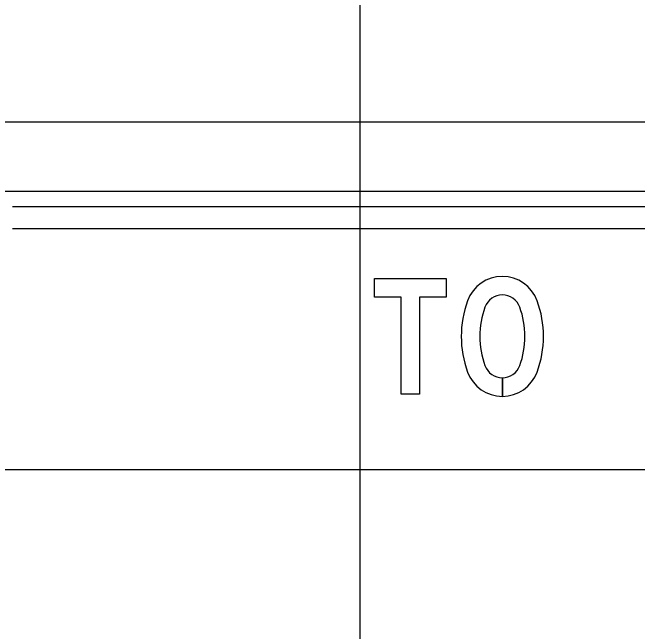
# Model space of a CAD drawing. Extents: x 2193008 to 2198143, y 1236112 to 1237864.
# Drawn here: x 2197498.707 to 2197502.301, y 1237200.176 to 1237203.734 of the extents above; entities that cross this region are included whole.
import ezdxf

# ---------------------------------------------------------------- set-up
doc = ezdxf.new("R2010")
doc.units = 0
for name, color, linetype in [('GSBWFILL', 7, 'Continuous'), ('GSCOLORFILL', 7, 'Continuous'), ('GSDIMS', 7, 'Continuous'), ('GSOUTLINE', 7, 'Continuous'), ('M-ROADS', 7, 'Continuous')]:
    doc.layers.add(name, color=color, linetype=linetype)

msp = doc.modelspace()

# ---------------------------------------------------------------- linework, layer by layer
at = {"layer": 'GSBWFILL'}
for p, q in [((2197501.5236, 1237201.6341), (2197501.5236, 1237201.5275)), ((2197501.5237, 1237201.5275), (2197501.5237, 1237201.6341))]:
    msp.add_line(p, q, dxfattribs=at)
msp.add_lwpolyline([(2197501.2006, 1237202.2052), (2197501.2006, 1237202.0986), (2197501.0475, 1237202.0986), (2197501.0475, 1237201.5392), (2197500.9409, 1237201.5392), (2197500.9409, 1237202.0986), (2197500.7877, 1237202.0986), (2197500.7877, 1237202.2052)], close=True, dxfattribs=at)
for centre, radius, start, end in [((2197501.5236, 1237202.0037), 0.2131, 20.0987, 159.9013), ((2197501.5236, 1237202.0037), 0.1066, 20.0987, 159.9013), ((2197501.8831, 1237201.8722), 0.5959, 159.9013, 200.0987), ((2197501.1642, 1237201.8722), 0.5959, 339.9013, 20.0987), ((2197501.8831, 1237201.8722), 0.4893, 159.9013, 200.0987), ((2197501.1642, 1237201.8722), 0.4893, 339.9013, 20.0987), ((2197501.5236, 1237201.7406), 0.1066, 200.0987, 270), ((2197501.5236, 1237201.7406), 0.1066, 270.0179, 339.9013), ((2197501.5236, 1237201.7406), 0.2131, 200.0987, 270), ((2197501.5236, 1237201.7406), 0.2131, 270.009, 339.9013)]:
    msp.add_arc(centre, radius, start, end, dxfattribs=at)
at = {"layer": 'GSCOLORFILL'}
for p, q in [((2197505.7072, 1237202.6172), (2197498.7059, 1237202.6172)), ((2197498.7059, 1237202.4924), (2197505.7072, 1237202.4924)), ((2197501.5236, 1237201.6341), (2197501.5236, 1237201.5275)), ((2197501.5237, 1237201.5275), (2197501.5237, 1237201.6341))]:
    msp.add_line(p, q, dxfattribs=at)
msp.add_lwpolyline([(2197501.2006, 1237202.2052), (2197501.2006, 1237202.0986), (2197501.0475, 1237202.0986), (2197501.0475, 1237201.5392), (2197500.9409, 1237201.5392), (2197500.9409, 1237202.0986), (2197500.7877, 1237202.0986), (2197500.7877, 1237202.2052)], close=True, dxfattribs=at)
for centre, radius, start, end in [((2197501.5236, 1237202.0037), 0.2131, 20.0987, 159.9013), ((2197501.5236, 1237202.0037), 0.1066, 20.0987, 159.9013), ((2197501.8831, 1237201.8722), 0.5959, 159.9013, 200.0987), ((2197501.1642, 1237201.8722), 0.5959, 339.9013, 20.0987), ((2197501.8831, 1237201.8722), 0.4893, 159.9013, 200.0987), ((2197501.1642, 1237201.8722), 0.4893, 339.9013, 20.0987), ((2197501.5236, 1237201.7406), 0.1066, 200.0987, 270), ((2197501.5236, 1237201.7406), 0.1066, 270.0179, 339.9013), ((2197501.5236, 1237201.7406), 0.2131, 200.0987, 270), ((2197501.5236, 1237201.7406), 0.2131, 270.009, 339.9013)]:
    msp.add_arc(centre, radius, start, end, dxfattribs=at)
at = {"layer": 'GSDIMS'}
msp.add_line((2197465.1942, 1237202.7066), (2197535.2065, 1237202.7066), dxfattribs=at)
at = {"layer": 'GSOUTLINE'}
msp.add_lwpolyline([(2197501.2006, 1237202.2052), (2197501.2006, 1237202.0986), (2197501.0475, 1237202.0986), (2197501.0475, 1237201.5392), (2197500.9409, 1237201.5392), (2197500.9409, 1237202.0986), (2197500.7877, 1237202.0986), (2197500.7877, 1237202.2052)], close=True, dxfattribs=at)
for centre, radius, start, end in [((2197501.5236, 1237202.0037), 0.2131, 20.0987, 159.9013), ((2197501.5236, 1237202.0037), 0.1066, 20.0987, 159.9013), ((2197501.8831, 1237201.8722), 0.5959, 159.9013, 200.0987), ((2197501.1642, 1237201.8722), 0.5959, 339.9013, 20.0987), ((2197501.8831, 1237201.8722), 0.4893, 159.9013, 200.0987), ((2197501.1642, 1237201.8722), 0.4893, 339.9013, 20.0987), ((2197501.5236, 1237201.7406), 0.1066, 200.0987, 339.9013), ((2197501.5236, 1237201.7406), 0.2131, 200.0987, 339.9013)]:
    msp.add_arc(centre, radius, start, end, dxfattribs=at)
at = {"layer": 'M-ROADS'}
for p, q in [((2197500.7065, 1237163.1062), (2197500.7065, 1237223.1062)), ((2197434.7065, 1237203.1062), (2197564.7065, 1237203.1062)), ((2197434.7065, 1237201.1062), (2197564.7065, 1237201.1062))]:
    msp.add_line(p, q, dxfattribs=at)

doc.saveas('drawing.dxf')
